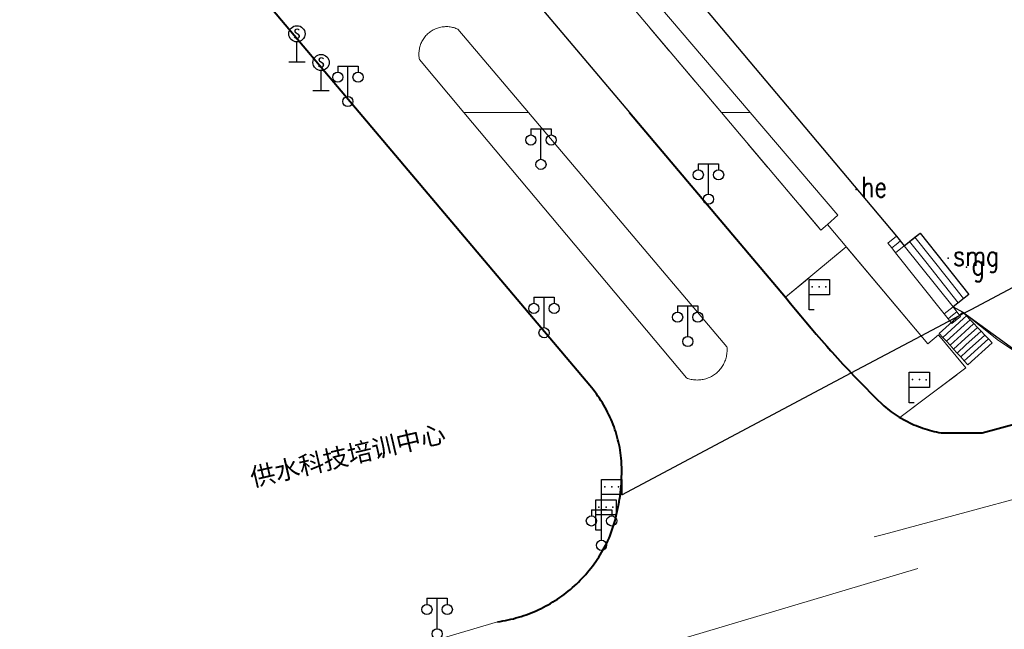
# Model space of a CAD drawing. Extents: x 39508475 to 39522402, y 3783947 to 3795549.
# Tile 302 of 323: x 39517773 to 39517870, y 3792949 to 3793009. Entities that reach past the tile are written whole.
import ezdxf
from ezdxf.enums import TextEntityAlignment as Align

# ---------------------------------------------------------------- set-up
doc = ezdxf.new("R2010")
doc.units = 0
doc.header["$PDSIZE"] = 0.2
doc.linetypes.add('X0', pattern=[4, 3, -1])
doc.layers.get('0').update_dxf_attribs({"linetype": 'CONTINUOUS'})
for name, color, linetype in [('DLSS', 4, 'CONTINUOUS'), ('JCDL_DMX_F', 30, 'CONTINUOUS'), ('JCDL_JMDD_F', 231, 'CONTINUOUS'), ('JCDL_JMDX_F', 231, 'CONTINUOUS'), ('JCDL_JTD_F', 100, 'CONTINUOUS'), ('JCDL_SXX_F', 5, 'CONTINUOUS'), ('JCDL_ZBM', 3, 'CONTINUOUS'), ('SXSS', 5, 'CONTINUOUS'), ('zdh', 7, 'CONTINUOUS'), ('断面线', 2, 'CONTINUOUS')]:
    doc.layers.add(name, color=color, linetype=linetype)
for name, color, linetype, lineweight in [('JCDL_JMDX', 1, 'CONTINUOUS', 0), ('JCDL_ZBX_F', 7, 'CONTINUOUS', 0), ('TEXTL_ZJ', 7, 'CONTINUOUS', 0)]:
    doc.layers.add(name, color=color, linetype=linetype, lineweight=lineweight)
doc.styles.add('HT', font='simhei.ttf')
doc.styles.add('HZ', font='rs', dxfattribs={"width": 0.8, "bigfont": 'hztxt'})
doc.styles.get("Standard").update_dxf_attribs({"font": 'txt', "width": 1.1})
doc.linetypes.add('10422', pattern='A,2,[150,AAA.SHX,S=1,R=0,X=0,Y=1],2,[177,AAA.SHX,S=1,R=0,X=0,Y=0.8],1e-09', length=4)
doc.linetypes.add('X35', pattern='A,2,[150,AAA.SHX,S=1,R=0,X=0,Y=1],2,[177,AAA.SHX,S=1,R=0,X=0,Y=0.8],1e-09', length=4)
doc.linetypes.add('X39', pattern='A,2,[150,symbolx.shx,S=1,R=0,X=0,Y=1],2,[151,symbolx.shx,S=1,R=0,X=0,Y=3],1e-11', length=4)
doc.linetypes.add('X7', pattern='A,6,-1.333,[149,symbolx.shx,S=0.25,R=0,X=0,Y=0],-1.333,[149,symbolx.shx,S=0.25,R=0,X=0,Y=0],-1.333', length=9.999)

# ---------------------------------------------------------------- blocks, each defined once
blk = doc.blocks.new('3812000')
at = {"color": 0, "linetype": 'Continuous'}
for p, q in [((0, 3), (2, 3)), ((0, 0), (0, 3)), ((2, 3), (2, 1.5)), ((2, 1.5), (0, 1.5)), ((0.5, 0), (0, 0))]:
    blk.add_line(p, q, dxfattribs=at)
for p in [(0.314, 2.278), (1.012, 2.278), (1.666, 2.271)]:
    blk.add_point(p, dxfattribs=at)
blk = doc.blocks.new('3521000')
at = {"color": 0}
for p, q in [((-1, 3.5), (1, 3.5)), ((0, 0.5), (0, 3.5))]:
    blk.add_line(p, q, dxfattribs=at)
at = {"color": 0, "linetype": 'Continuous', "flags": 128}
for points in [[(-1, 3.5), (-1, 2.9)], [(1, 3.5), (1, 2.9)]]:
    blk.add_lwpolyline(points, dxfattribs=at)
at = {"color": 0}
for centre in [(-1, 2.4), (1, 2.4), (0, 0)]:
    blk.add_circle(centre, 0.5, dxfattribs=at)
blk = doc.blocks.new('3816000')
at = {"color": 0}
blk.add_line((0, 0), (0, 2), dxfattribs=at)
at = {"color": 0, "flags": 128}
blk.add_lwpolyline([(0.8, 0), (-0.8, 0)], dxfattribs=at)
at = {"color": 0, "linetype": 'Continuous'}
blk.add_circle((0, 2.8), 0.8, dxfattribs=at)
at = {"color": 0, "insert": (0, 2.8), "char_height": 1, "attachment_point": 5}
blk.add_mtext('S', dxfattribs=at)

msp = doc.modelspace()

# ---------------------------------------------------------------- linework, layer by layer
at = {"layer": 'DLSS'}
msp.add_lwpolyline([(39517750, 3793100.61794), (39517750.09104, 3793100.35105), (39517750.20272, 3793100.0401), (39517750.31938, 3793099.73098), (39517750.441, 3793099.42377), (39517750.56753, 3793099.11856), (39517750.69895, 3793098.81542), (39517750.83522, 3793098.51443), (39517750.97631, 3793098.21567), (39517751.12218, 3793097.91921), (39517751.27279, 3793097.62513), (39517751.42811, 3793097.33352), (39517751.5881, 3793097.04443), (39517751.7527, 3793096.75795), (39517751.86513, 3793096.56909), (39517751.92189, 3793096.47416), (39517752.09561, 3793096.19312), (39517752.27383, 3793095.9149), (39517752.4565, 3793095.63959), (39517752.64356, 3793095.36724), (39517752.83497, 3793095.09794), (39517753.03069, 3793094.83174), (39517753.23101, 3793094.56899), (39517833.20215, 3793000)], dxfattribs=at)
at = {"layer": 'DLSS', "linetype": 'Continuous', "lineweight": 40}
for points in [[(39517806.58643, 3793000), (39517750, 3793067.01263)], [(39517820.198, 3792949.837), (39517820.46043, 3792949.87566), (39517820.72202, 3792949.91961), (39517820.98274, 3792949.96844), (39517821.24251, 3792950.02214), (39517821.50123, 3792950.08068), (39517821.75881, 3792950.14404), (39517822.01517, 3792950.2122), (39517822.2702, 3792950.28514), (39517822.52383, 3792950.36282), (39517822.77596, 3792950.44523), (39517823.02651, 3792950.53234), (39517823.27539, 3792950.62412), (39517823.52251, 3792950.72052), (39517823.76779, 3792950.82152), (39517824.01113, 3792950.92709), (39517824.25247, 3792951.03719), (39517824.4917, 3792951.15177), (39517824.72875, 3792951.2708), (39517824.96354, 3792951.39424), (39517825.19598, 3792951.52205), (39517825.426, 3792951.65417), (39517825.6535, 3792951.79057), (39517825.87842, 3792951.93119), (39517826.10067, 3792952.07599), (39517826.32018, 3792952.22491), (39517826.53687, 3792952.37791), (39517826.75066, 3792952.53493), (39517826.96148, 3792952.69592), (39517827.16926, 3792952.86082), (39517827.37392, 3792953.02956), (39517827.5754, 3792953.20211), (39517827.77361, 3792953.37838), (39517827.84601, 3792953.445), (39517827.9685, 3792953.55833), (39517828.16, 3792953.74188), (39517828.34803, 3792953.92899), (39517828.53253, 3792954.11957), (39517828.71344, 3792954.31356), (39517828.8907, 3792954.5109), (39517829.06424, 3792954.71151), (39517829.234, 3792954.91534), (39517829.39993, 3792955.12229), (39517829.56196, 3792955.33231), (39517829.72004, 3792955.54532), (39517829.87411, 3792955.76125), (39517830.02413, 3792955.98002), (39517830.17002, 3792956.20155), (39517830.31176, 3792956.42576), (39517830.44929, 3792956.65259), (39517830.58255, 3792956.88195), (39517830.71151, 3792957.11375), (39517830.83611, 3792957.34792), (39517830.95632, 3792957.58438), (39517831.07209, 3792957.82304), (39517831.183, 3792958.064), (39517831.29428, 3792958.35308), (39517831.40016, 3792958.64419), (39517831.50101, 3792958.93708), (39517831.5968, 3792959.23166), (39517831.68752, 3792959.52785), (39517831.77312, 3792959.82555), (39517831.85359, 3792960.12468), (39517831.9289, 3792960.42515), (39517831.99903, 3792960.72688), (39517832.06395, 3792961.02976), (39517832.12366, 3792961.33372), (39517832.17813, 3792961.63866), (39517832.22734, 3792961.94449), (39517832.23, 3792961.965), (39517832.27128, 3792962.25112), (39517832.30995, 3792962.55847), (39517832.34331, 3792962.86643), (39517832.37138, 3792963.17492), (39517832.39413, 3792963.48385), (39517832.41156, 3792963.79313), (39517832.42367, 3792964.10266), (39517832.43045, 3792964.41235), (39517832.43191, 3792964.72211), (39517832.42803, 3792965.03186), (39517832.41882, 3792965.34148), (39517832.40429, 3792965.65091), (39517832.38399, 3792965.96001), (39517832.35357, 3792966.22231), (39517832.31745, 3792966.48389), (39517832.27607, 3792966.74469), (39517832.22947, 3792967.0046), (39517832.17765, 3792967.26353), (39517832.12063, 3792967.52137), (39517832.05845, 3792967.778), (39517831.99112, 3792968.03334), (39517831.91867, 3792968.28727), (39517831.84113, 3792968.53969), (39517831.75854, 3792968.7905), (39517831.67092, 3792969.03961), (39517831.57831, 3792969.2869), (39517831.48075, 3792969.53228), (39517831.37828, 3792969.77565), (39517831.27094, 3792970.01691), (39517831.15878, 3792970.25597), (39517831.136, 3792970.30201), (39517831.04183, 3792970.49272), (39517830.92014, 3792970.72707), (39517830.79377, 3792970.95894), (39517830.66277, 3792971.18821), (39517830.52719, 3792971.41481), (39517830.38708, 3792971.63863), (39517830.2425, 3792971.8596), (39517830.0935, 3792972.07761), (39517829.94016, 3792972.29259), (39517829.78253, 3792972.50444), (39517829.62066, 3792972.71308), (39517829.45465, 3792972.91842), (39517829.2842, 3792973.1201), (39517806.58643, 3793000)], [(39517833.20215, 3793000), (39517848.57501, 3792981.821), (39517849.06684, 3792981.20322), (39517849.56336, 3792980.5892), (39517850.06419, 3792979.97869), (39517850.5693, 3792979.37171), (39517851.07866, 3792978.76829), (39517851.59225, 3792978.16848), (39517852.11004, 3792977.57228), (39517852.63201, 3792976.97975), (39517853.04314, 3792976.51957), (39517853.15813, 3792976.39089), (39517853.68837, 3792975.80575), (39517854.22272, 3792975.22434), (39517854.76114, 3792974.64671), (39517855.3036, 3792974.07288), (39517855.85009, 3792973.50287), (39517856.40056, 3792972.93671), (39517856.95501, 3792972.37445), (39517857.51339, 3792971.81609), (39517858.076, 3792971.262), (39517858.25215, 3792971.10783), (39517858.43158, 3792970.95749), (39517858.61397, 3792970.81075), (39517858.79923, 3792970.66766), (39517858.98731, 3792970.52828), (39517859.17811, 3792970.39267), (39517859.37157, 3792970.26088), (39517859.56762, 3792970.13296), (39517859.76617, 3792970.00896), (39517859.82432, 3792969.97412), (39517859.96714, 3792969.88893), (39517860.17046, 3792969.77292), (39517860.37605, 3792969.66098), (39517860.58382, 3792969.55314), (39517860.79369, 3792969.44946), (39517861.00559, 3792969.34996), (39517861.21942, 3792969.2547), (39517861.4351, 3792969.16371), (39517861.65254, 3792969.07703), (39517861.87167, 3792968.99468), (39517862.09239, 3792968.9167), (39517862.31461, 3792968.84313), (39517862.53826, 3792968.77399), (39517862.76323, 3792968.70931), (39517862.98945, 3792968.64911), (39517863.21682, 3792968.59342), (39517863.44525, 3792968.54226), (39517863.67465, 3792968.49566), (39517863.905, 3792968.454), (39517867.922, 3792968.465), (39517877.25213, 3792970.97796)]]:
    msp.add_lwpolyline(points, dxfattribs=at)
at = {"layer": 'DLSS', "linetype": 'X7', "lineweight": 0}
for points in [[(39517857.28888, 3792958.19875), (39517858.2134, 3792958.42899), (39517880.56856, 3792964.46898), (39517940.9357, 3792980.77918), (39517956.97538, 3792984.47685)], [(39517750, 3792921.82561), (39517861.58954, 3792955.09151)]]:
    msp.add_lwpolyline(points, dxfattribs=at)
at = {"layer": 'DLSS', "linetype": 'Continuous', "lineweight": 20}
msp.add_lwpolyline([(39517780.592, 3792941.55399), (39517778.93001, 3792941.00501), (39517779.81, 3792937.893), (39517820.198, 3792949.837)], dxfattribs=at)
at = {"layer": 'JCDL_DMX_F', "color": 3, "linetype": 'X35', "lineweight": 0}
for points in [[(39517831.476, 3793015.95599), (39517845.09268, 3793000)], [(39517845.09268, 3793000), (39517853.723, 3792989.88701), (39517852.695, 3792988.96001), (39517862.59001, 3792977.22499), (39517863.62437, 3792978.09342)], [(39517864.20522, 3792980.16172), (39517859.39472, 3792986.19675)]]:
    msp.add_lwpolyline(points, dxfattribs=at)
at = {"layer": 'JCDL_JMDX', "color": 6, "linetype": 'Continuous', "lineweight": 0}
for points in [[(39517823.25502, 3793000), (39517816.305, 3793008.205), (39517816.20037, 3793008.25263), (39517816.09365, 3793008.29537), (39517815.9852, 3793008.33351), (39517815.87522, 3793008.36699), (39517815.76391, 3793008.39574), (39517815.65147, 3793008.41971), (39517815.53812, 3793008.43886), (39517815.42404, 3793008.45315), (39517815.30947, 3793008.46255), (39517815.19459, 3793008.46706), (39517815.07963, 3793008.46665), (39517814.96479, 3793008.46134), (39517814.85028, 3793008.45113), (39517814.73632, 3793008.43603), (39517814.6231, 3793008.41609), (39517814.51083, 3793008.39132), (39517814.39973, 3793008.36179), (39517814.28999, 3793008.32754), (39517814.18181, 3793008.28863), (39517814.07539, 3793008.24514), (39517813.97093, 3793008.19715), (39517813.86861, 3793008.14473), (39517813.76862, 3793008.088), (39517813.67114, 3793008.02705), (39517813.57636, 3793007.96199), (39517813.48444, 3793007.89294), (39517813.415, 3793007.836), (39517813.39555, 3793007.82003), (39517813.30986, 3793007.7434), (39517813.22752, 3793007.66317), (39517813.14868, 3793007.5795), (39517813.07349, 3793007.49254), (39517813.00208, 3793007.40244), (39517812.93457, 3793007.30939), (39517812.87111, 3793007.21353), (39517812.81179, 3793007.11505), (39517812.75674, 3793007.01412), (39517812.70605, 3793006.91094), (39517812.6598, 3793006.80569), (39517812.6181, 3793006.69856), (39517812.581, 3793006.58975), (39517812.54859, 3793006.47945), (39517812.52092, 3793006.36786), (39517812.49804, 3793006.2552), (39517812.47998, 3793006.14167), (39517812.4668, 3793006.02746), (39517812.4585, 3793005.9128), (39517812.45511, 3793005.79789), (39517812.45662, 3793005.68293), (39517812.46305, 3793005.56815), (39517812.47437, 3793005.45375), (39517812.49056, 3793005.33993), (39517812.512, 3793005.22699), (39517816.89274, 3793000)], [(39517816.89274, 3793000), (39517838.804, 3792973.856), (39517838.91749, 3792973.81415), (39517839.03274, 3792973.7774), (39517839.1494, 3792973.7454), (39517839.26728, 3792973.71823), (39517839.38618, 3792973.69593), (39517839.50589, 3792973.67853), (39517839.62622, 3792973.66607), (39517839.74695, 3792973.65856), (39517839.8679, 3792973.65602), (39517839.98884, 3792973.65845), (39517840.10959, 3792973.66585), (39517840.22993, 3792973.6782), (39517840.34965, 3792973.69549), (39517840.46857, 3792973.71768), (39517840.58647, 3792973.74474), (39517840.70317, 3792973.77662), (39517840.81845, 3792973.81327), (39517840.93213, 3792973.85463), (39517841.04402, 3792973.90063), (39517841.15392, 3792973.95118), (39517841.26165, 3792974.00621), (39517841.36703, 3792974.06561), (39517841.46988, 3792974.1293), (39517841.57002, 3792974.19716), (39517841.66729, 3792974.26907), (39517841.76152, 3792974.34493), (39517841.85256, 3792974.42459), (39517841.909, 3792974.478), (39517841.94025, 3792974.50792), (39517842.02444, 3792974.59479), (39517842.10499, 3792974.68505), (39517842.18176, 3792974.77853), (39517842.25462, 3792974.8751), (39517842.32346, 3792974.97457), (39517842.38815, 3792975.07679), (39517842.44858, 3792975.18158), (39517842.50466, 3792975.28877), (39517842.55628, 3792975.39817), (39517842.60337, 3792975.5096), (39517842.64583, 3792975.62287), (39517842.68361, 3792975.73779), (39517842.71664, 3792975.85417), (39517842.74485, 3792975.9718), (39517842.7682, 3792976.0905), (39517842.78666, 3792976.21005), (39517842.80019, 3792976.33026), (39517842.80877, 3792976.45093), (39517842.81238, 3792976.57184), (39517842.81102, 3792976.69281), (39517842.80469, 3792976.81361), (39517842.793, 3792976.93401), (39517823.25502, 3793000)], [(39517858.64675, 3792987.13512), (39517859.50692, 3792987.82077)], [(39517859.39472, 3792986.19675), (39517860.2549, 3792986.8824), (39517859.88091, 3792987.35158), (39517859.50692, 3792987.82077), (39517858.64675, 3792987.13512), (39517859.02074, 3792986.66594), (39517859.39472, 3792986.19675)], [(39517860.2549, 3792986.8824), (39517859.88091, 3792987.35158), (39517859.50692, 3792987.82077)], [(39517861.81884, 3792988.12902), (39517861.29753, 3792987.71348), (39517860.77622, 3792987.29794), (39517860.2549, 3792986.8824)], [(39517866.62934, 3792982.09398), (39517861.81884, 3792988.12902), (39517861.29753, 3792987.71348), (39517860.77622, 3792987.29794), (39517860.2549, 3792986.8824), (39517865.0654, 3792980.84736), (39517865.58671, 3792981.2629), (39517866.10803, 3792981.67844), (39517866.62934, 3792982.09398)], [(39517864.50453, 3792983.69012), (39517861.29753, 3792987.71348)], [(39517859.39472, 3792986.19675), (39517859.02074, 3792986.66594), (39517858.64675, 3792987.13512)], [(39517859.02074, 3792986.66594), (39517859.45083, 3792987.00876)], [(39517859.45083, 3792987.00876), (39517859.88091, 3792987.35158)], [(39517865.0654, 3792980.84736), (39517860.2549, 3792986.8824)], [(39517862.37972, 3792985.28626), (39517860.77622, 3792987.29794)], [(39517865.58671, 3792981.2629), (39517862.37972, 3792985.28626)], [(39517866.10803, 3792981.67844), (39517864.50453, 3792983.69012)], [(39517866.62934, 3792982.09398), (39517866.10803, 3792981.67844), (39517865.58671, 3792981.2629), (39517865.0654, 3792980.84736)], [(39517864.20522, 3792980.16172), (39517865.0654, 3792980.84736), (39517865.43938, 3792980.37817), (39517865.81337, 3792979.90898), (39517864.95318, 3792979.22335), (39517864.5792, 3792979.69253), (39517864.20522, 3792980.16172)], [(39517865.0654, 3792980.84736), (39517865.43938, 3792980.37817), (39517865.81337, 3792979.90898)], [(39517863.712, 3792978.234), (39517866.0219, 3792980.34934), (39517866.38453, 3792979.97092), (39517866.74717, 3792979.5925), (39517867.10981, 3792979.21409), (39517867.47245, 3792978.83567), (39517867.83509, 3792978.45725), (39517868.19773, 3792978.07883), (39517868.56037, 3792977.70041), (39517868.923, 3792977.322), (39517866.52799, 3792975.159), (39517866.17599, 3792975.54337), (39517865.824, 3792975.92775), (39517865.472, 3792976.31212), (39517865.12, 3792976.6965), (39517864.768, 3792977.08087), (39517864.416, 3792977.46525), (39517864.064, 3792977.84962), (39517863.712, 3792978.234)], [(39517864.064, 3792977.84962), (39517866.08516, 3792979.70055)], [(39517864.20522, 3792980.16172), (39517864.5792, 3792979.69253), (39517864.95318, 3792979.22335)], [(39517864.5792, 3792979.69253), (39517865.00929, 3792980.03535)], [(39517864.95318, 3792979.22335), (39517865.81337, 3792979.90898)], [(39517865.00929, 3792980.03535), (39517865.43938, 3792980.37817)], [(39517866.0219, 3792980.34934), (39517866.38453, 3792979.97092), (39517866.74717, 3792979.5925), (39517867.10981, 3792979.21409), (39517867.47245, 3792978.83567), (39517867.83509, 3792978.45725), (39517868.19773, 3792978.07883), (39517868.56037, 3792977.70041), (39517868.923, 3792977.322)], [(39517866.08516, 3792979.70055), (39517866.38453, 3792979.97092)], [(39517864.416, 3792977.46525), (39517866.14842, 3792979.05176)], [(39517866.14842, 3792979.05176), (39517866.74717, 3792979.5925)], [(39517866.21168, 3792978.40296), (39517867.10981, 3792979.21409)], [(39517866.27495, 3792977.75417), (39517867.47245, 3792978.83567)], [(39517863.712, 3792978.234), (39517864.064, 3792977.84962), (39517864.416, 3792977.46525), (39517864.768, 3792977.08087), (39517865.12, 3792976.6965), (39517865.472, 3792976.31212), (39517865.824, 3792975.92775), (39517866.17599, 3792975.54337), (39517866.52799, 3792975.159)], [(39517864.768, 3792977.08087), (39517866.21168, 3792978.40296)], [(39517865.12, 3792976.6965), (39517866.27495, 3792977.75417)], [(39517866.33821, 3792977.10538), (39517867.83509, 3792978.45725)], [(39517866.40147, 3792976.45658), (39517868.19773, 3792978.07883)], [(39517865.472, 3792976.31212), (39517866.33821, 3792977.10538)], [(39517866.46473, 3792975.80779), (39517868.56037, 3792977.70041)], [(39517866.52799, 3792975.159), (39517868.923, 3792977.322)], [(39517865.824, 3792975.92775), (39517866.40147, 3792976.45658)], [(39517866.17599, 3792975.54337), (39517866.46473, 3792975.80779)]]:
    msp.add_lwpolyline(points, dxfattribs=at)
at = {"layer": 'JCDL_JMDX_F', "linetype": 'Continuous', "lineweight": 0}
for points in [[(39517823.25502, 3793000), (39517816.305, 3793008.205), (39517816.20037, 3793008.25263), (39517816.09365, 3793008.29537), (39517815.9852, 3793008.33351), (39517815.87522, 3793008.36699), (39517815.76391, 3793008.39574), (39517815.65147, 3793008.41971), (39517815.53812, 3793008.43886), (39517815.42404, 3793008.45315), (39517815.30947, 3793008.46255), (39517815.19459, 3793008.46706), (39517815.07963, 3793008.46665), (39517814.96479, 3793008.46134), (39517814.85028, 3793008.45113), (39517814.73632, 3793008.43603), (39517814.6231, 3793008.41609), (39517814.51083, 3793008.39132), (39517814.39973, 3793008.36179), (39517814.28999, 3793008.32754), (39517814.18181, 3793008.28863), (39517814.07539, 3793008.24514), (39517813.97093, 3793008.19715), (39517813.86861, 3793008.14473), (39517813.76862, 3793008.088), (39517813.67114, 3793008.02705), (39517813.57636, 3793007.96199), (39517813.48444, 3793007.89294), (39517813.415, 3793007.836), (39517813.39555, 3793007.82003), (39517813.30986, 3793007.7434), (39517813.22752, 3793007.66317), (39517813.14868, 3793007.5795), (39517813.07349, 3793007.49254), (39517813.00208, 3793007.40244), (39517812.93457, 3793007.30938), (39517812.87111, 3793007.21353), (39517812.8118, 3793007.11505), (39517812.75674, 3793007.01413), (39517812.70605, 3793006.91094), (39517812.6598, 3793006.80569), (39517812.6181, 3793006.69856), (39517812.581, 3793006.58975), (39517812.54859, 3793006.47945), (39517812.52092, 3793006.36786), (39517812.49804, 3793006.2552), (39517812.47998, 3793006.14167), (39517812.4668, 3793006.02746), (39517812.4585, 3793005.9128), (39517812.45511, 3793005.79789), (39517812.45662, 3793005.68293), (39517812.46305, 3793005.56815), (39517812.47437, 3793005.45375), (39517812.49056, 3793005.33993), (39517812.512, 3793005.22699), (39517816.89274, 3793000)], [(39517816.89274, 3793000), (39517838.804, 3792973.856), (39517838.91749, 3792973.81415), (39517839.03274, 3792973.7774), (39517839.1494, 3792973.7454), (39517839.26728, 3792973.71823), (39517839.38618, 3792973.69593), (39517839.50589, 3792973.67853), (39517839.62622, 3792973.66607), (39517839.74695, 3792973.65856), (39517839.8679, 3792973.65602), (39517839.98884, 3792973.65845), (39517840.10959, 3792973.66585), (39517840.22992, 3792973.6782), (39517840.34965, 3792973.69549), (39517840.46857, 3792973.71768), (39517840.58647, 3792973.74474), (39517840.70317, 3792973.77662), (39517840.81845, 3792973.81327), (39517840.93213, 3792973.85463), (39517841.04402, 3792973.90063), (39517841.15392, 3792973.95118), (39517841.26165, 3792974.0062), (39517841.36703, 3792974.06561), (39517841.46988, 3792974.1293), (39517841.57002, 3792974.19716), (39517841.66729, 3792974.26907), (39517841.76152, 3792974.34493), (39517841.85256, 3792974.42459), (39517841.909, 3792974.478), (39517841.94025, 3792974.50792), (39517842.02444, 3792974.59479), (39517842.10498, 3792974.68505), (39517842.18176, 3792974.77853), (39517842.25462, 3792974.8751), (39517842.32346, 3792974.97457), (39517842.38815, 3792975.07679), (39517842.44858, 3792975.18158), (39517842.50466, 3792975.28877), (39517842.55628, 3792975.39817), (39517842.60337, 3792975.5096), (39517842.64583, 3792975.62287), (39517842.68361, 3792975.73779), (39517842.71664, 3792975.85417), (39517842.74485, 3792975.9718), (39517842.7682, 3792976.0905), (39517842.78666, 3792976.21005), (39517842.80019, 3792976.33026), (39517842.80877, 3792976.45093), (39517842.81238, 3792976.57184), (39517842.81102, 3792976.69281), (39517842.8047, 3792976.81361), (39517842.793, 3792976.93401), (39517823.25502, 3793000)]]:
    msp.add_lwpolyline(points, dxfattribs=at)
at = {"layer": 'JCDL_SXX_F', "linetype": 'X39', "lineweight": 0}
for points in [[(39517849.26407, 3793000), (39517821.97501, 3793032.448)], [(39517859.50692, 3792987.82077), (39517849.26407, 3793000)], [(39517874.376, 3792974.374), (39517869.551, 3792977.54099), (39517866.011, 3792980.35801), (39517865.0654, 3792980.84736)]]:
    msp.add_lwpolyline(points, dxfattribs=at)
at = {"layer": 'JCDL_ZBM', "linetype": 'Continuous', "lineweight": 0}
for points in [[(39517814.49767, 3793032.86212), (39517842.25571, 3793000), (39517845.09268, 3793000), (39517831.47601, 3793015.95599)], [(39517823.25502, 3793000), (39517816.89274, 3793000), (39517812.512, 3793005.22699), (39517812.49056, 3793005.33994), (39517812.47437, 3793005.45376), (39517812.46305, 3793005.56815), (39517812.45663, 3793005.68295), (39517812.4551, 3793005.79789), (39517812.4585, 3793005.91281), (39517812.4668, 3793006.02747), (39517812.47999, 3793006.14168), (39517812.49804, 3793006.25521), (39517812.52091, 3793006.36786), (39517812.54859, 3793006.47945), (39517812.581, 3793006.58975), (39517812.6181, 3793006.69857), (39517812.6598, 3793006.80569), (39517812.70605, 3793006.91095), (39517812.75674, 3793007.01413), (39517812.8118, 3793007.11505), (39517812.87111, 3793007.21354), (39517812.93457, 3793007.30939), (39517813.00208, 3793007.40246), (39517813.07349, 3793007.49255), (39517813.14868, 3793007.57951), (39517813.22753, 3793007.66317), (39517813.30986, 3793007.7434), (39517813.39556, 3793007.82003), (39517813.415, 3793007.836), (39517813.48444, 3793007.89294), (39517813.57636, 3793007.96199), (39517813.67114, 3793008.02705), (39517813.76861, 3793008.088), (39517813.86861, 3793008.14473), (39517813.97093, 3793008.19715), (39517814.0754, 3793008.24515), (39517814.18181, 3793008.28864), (39517814.29, 3793008.32754), (39517814.39972, 3793008.36179), (39517814.51084, 3793008.39133), (39517814.6231, 3793008.41608), (39517814.73632, 3793008.43604), (39517814.85029, 3793008.45113), (39517814.9648, 3793008.46134), (39517815.07964, 3793008.46665), (39517815.1946, 3793008.46706), (39517815.30947, 3793008.46256), (39517815.42405, 3793008.45315), (39517815.53813, 3793008.43886), (39517815.65148, 3793008.41971), (39517815.76391, 3793008.39574), (39517815.87523, 3793008.36699), (39517815.9852, 3793008.33352), (39517816.09366, 3793008.29537), (39517816.20038, 3793008.25263), (39517816.305, 3793008.205), (39517823.25502, 3793000)], [(39517839.98885, 3792973.65844), (39517839.8679, 3792973.65602), (39517839.74696, 3792973.65855), (39517839.62622, 3792973.66607), (39517839.5059, 3792973.67852), (39517839.38617, 3792973.69593), (39517839.26729, 3792973.71823), (39517839.1494, 3792973.7454), (39517839.03275, 3792973.77739), (39517838.91749, 3792973.81415), (39517838.804, 3792973.856), (39517816.89274, 3793000), (39517823.25502, 3793000), (39517842.793, 3792976.93401), (39517842.8047, 3792976.81361), (39517842.81103, 3792976.69281), (39517842.81239, 3792976.57183), (39517842.80877, 3792976.45092), (39517842.8002, 3792976.33025), (39517842.78666, 3792976.21004), (39517842.7682, 3792976.09049), (39517842.74485, 3792975.9718), (39517842.71664, 3792975.85417), (39517842.68362, 3792975.73779), (39517842.64584, 3792975.62287), (39517842.60337, 3792975.50959), (39517842.55628, 3792975.39817), (39517842.50466, 3792975.28876), (39517842.44859, 3792975.18158), (39517842.38814, 3792975.07678), (39517842.32346, 3792974.97456), (39517842.25463, 3792974.87509), (39517842.18176, 3792974.77853), (39517842.10498, 3792974.68504), (39517842.02444, 3792974.59478), (39517841.94025, 3792974.50791), (39517841.909, 3792974.478), (39517841.85257, 3792974.42458), (39517841.76153, 3792974.34491), (39517841.66729, 3792974.26906), (39517841.57002, 3792974.19715), (39517841.46987, 3792974.12929), (39517841.36703, 3792974.0656), (39517841.26165, 3792974.00619), (39517841.15392, 3792973.95117), (39517841.04402, 3792973.90062), (39517840.93213, 3792973.85463), (39517840.81845, 3792973.81328), (39517840.70317, 3792973.77662), (39517840.58648, 3792973.74473), (39517840.46857, 3792973.71768), (39517840.34966, 3792973.69548), (39517840.22992, 3792973.67819), (39517840.10959, 3792973.66584), (39517839.98885, 3792973.65844)], [(39517852.695, 3792988.96001), (39517852.03984, 3792988.41679), (39517842.25571, 3793000), (39517845.09268, 3793000), (39517853.723, 3792989.88701), (39517852.695, 3792988.96001)], [(39517848.57501, 3792981.821), (39517849.06684, 3792981.20322), (39517849.56336, 3792980.5892), (39517850.06419, 3792979.97869), (39517850.5693, 3792979.37171), (39517851.07866, 3792978.76829), (39517851.59225, 3792978.16848), (39517852.11004, 3792977.57228), (39517852.63201, 3792976.97975), (39517853.04314, 3792976.51957), (39517853.15813, 3792976.39089), (39517853.68837, 3792975.80575), (39517854.22272, 3792975.22434), (39517854.76114, 3792974.64671), (39517855.3036, 3792974.07288), (39517855.85009, 3792973.50287), (39517856.40056, 3792972.93671), (39517856.95501, 3792972.37445), (39517857.51339, 3792971.81609), (39517858.076, 3792971.262), (39517858.28078, 3792971.08324), (39517858.48997, 3792970.90966), (39517858.70311, 3792970.74096), (39517858.92008, 3792970.57723), (39517859.02328, 3792970.50272), (39517859.14079, 3792970.41855), (39517859.3651, 3792970.26501), (39517859.59289, 3792970.11669), (39517859.82432, 3792969.97412), (39517866.33899, 3792974.86), (39517863.62437, 3792978.09342), (39517862.59001, 3792977.22499), (39517854.54128, 3792986.7704), (39517848.57501, 3792981.821)]]:
    msp.add_lwpolyline(points, dxfattribs=at)
at = {"layer": 'JCDL_ZBX_F', "color": 114, "linetype": 'X0', "lineweight": 0, "true_color": 0x009944}
for points in [[(39517816.206, 3793034.304), (39517814.49767, 3793032.86212), (39517842.25571, 3793000)], [(39517842.25571, 3793000), (39517852.03984, 3792988.41679), (39517852.695, 3792988.96001)], [(39517848.57501, 3792981.821), (39517854.54128, 3792986.7704)], [(39517859.82432, 3792969.97412), (39517866.33899, 3792974.86), (39517863.62437, 3792978.09342)]]:
    msp.add_lwpolyline(points, dxfattribs=at)
at = {"layer": 'SXSS', "linetype": '10422', "flags": 128}
msp.add_lwpolyline([(39517767.753, 3793108.241), (39517772.183, 3793102.55801), (39517764.535, 3793100.649), (39517805.701, 3793051.604), (39517806.87556, 3793052.10894), (39517807.60227, 3793052.35524), (39517808.34227, 3793052.55813), (39517809.34513, 3793052.75993), (39517810.36078, 3793052.88206), (39517811.3829, 3793052.92376), (39517814.17516, 3793052.62338), (39517814.91951, 3793052.43709), (39517816.13146, 3793052.0299), (39517817.29742, 3793051.50535), (39517819.44663, 3793050.12568), (39517820.40898, 3793049.28396), (39517821.11625, 3793048.54488), (39517821.91484, 3793047.54645), (39517822.48048, 3793046.69409), (39517822.85964, 3793046.02701), (39517823.19868, 3793045.33867), (39517823.58632, 3793044.39199), (39517823.964, 3793043.17052), (39517824.08104, 3793042.67251), (39517824.25579, 3793041.66458), (39517824.35056, 3793040.64601), (39517824.36474, 3793039.62314), (39517824.19571, 3793037.84191), (39517824.04835, 3793037.08888), (39517823.92548, 3793036.59228), (39517823.62149, 3793035.61552), (39517823.44084, 3793035.1369), (39517823.13484, 3793034.43324), (39517822.78775, 3793033.74892), (39517822.40081, 3793033.08632), (39517821.97501, 3793032.44801), (39517849.26407, 3793000), (39517859.50692, 3792987.82077), (39517860.2549, 3792986.8824), (39517861.81884, 3792988.12902), (39517866.62934, 3792982.09398), (39517865.0654, 3792980.84736), (39517866.0219, 3792980.34934), (39517873.68289, 3792974.77351), (39517874.376, 3792974.374)], dxfattribs=at)
at = {"layer": 'zdh'}
for p in [(39517855.511, 3792992.431, 38.503), (39517864.578, 3792985.646, 35.814), (39517866.381, 3792984.758, 35.647)]:
    msp.add_point(p, dxfattribs=at)
at = {"layer": '断面线', "color": 1, "flags": 128}
msp.add_lwpolyline([(39517832.44389, 3792962.34839), (39517855.03036, 3792974.35788), (39517861.93899, 3792977.99706), (39517866.20234, 3792980.25899), (39517866.83788, 3792980.59618), (39517875.62824, 3792985.25991), (39517883.85935, 3792989.62694), (39517892.62043, 3792994.27514), (39517902.14973, 3792999.33093), (39517909.34601, 3793003.14892), (39517918.56782, 3793008.04156), (39517918.74835, 3793008.13735), (39517921.4849, 3793009.58923), (39517924.6649, 3793011.27638), (39517925.55151, 3793011.74677), (39517934.24062, 3793016.35679)], dxfattribs=at)

# ---------------------------------------------------------------- block references
at = {"layer": 'JCDL_JMDD_F'}
for name, p in [('3521000', (39517805.46, 3793001.08701)), ('3521000', (39517824.478, 3792994.897)), ('3521000', (39517840.976, 3792991.465)), ('3812000', (39517850.88253, 3792980.55844)), ('3521000', (39517824.78, 3792978.31299)), ('3521000', (39517838.935, 3792977.45299)), ('3812000', (39517860.74434, 3792971.41411)), ('3812000', (39517830.44389, 3792960.86671)), ('3812000', (39517829.87436, 3792958.86599)), ('3521000', (39517830.44199, 3792957.37)), ('3521000', (39517814.247, 3792948.65699))]:
    msp.add_blockref(name, p, dxfattribs=at)
at = {"layer": 'JCDL_JTD_F', "color": 250}
for p in [(39517800.43564, 3793004.95911), (39517802.82276, 3793002.13216)]:
    msp.add_blockref('3816000', p, dxfattribs=at)

# ---------------------------------------------------------------- texts
at = {"layer": 'TEXTL_ZJ', "style": 'HT'}
msp.add_text('供水科技培训中心', height=1.8, rotation=13.15211, dxfattribs=at).set_placement((39517796.20492, 3792962.59459), align=Align.BOTTOM_LEFT)
at = {"layer": 'zdh', "style": 'HZ', "width": 0.8}
for s, p in [('he', (39517856.011, 3792991.681, 38.503)), ('smg', (39517865.078, 3792984.896, 35.814)), ('g', (39517866.881, 3792984.008, 35.647))]:
    msp.add_text(s, height=2, dxfattribs=at).set_placement(p)

doc.saveas('drawing.dxf')
